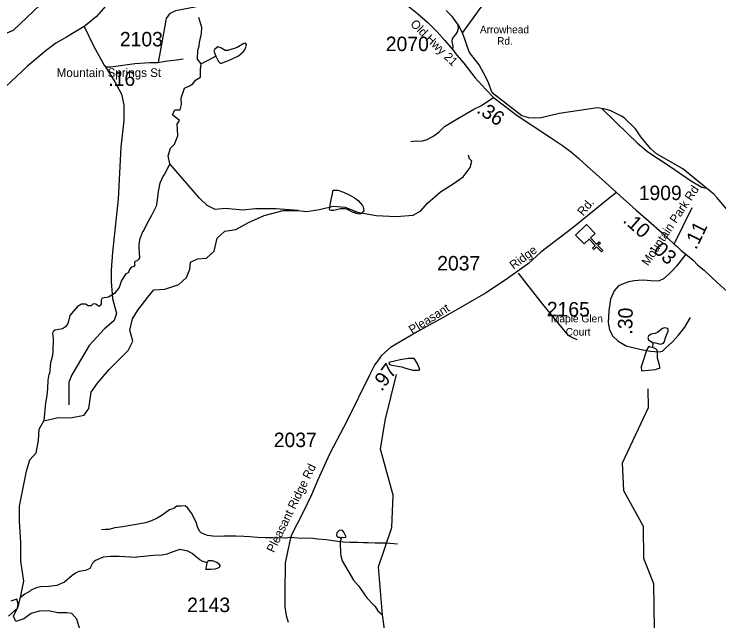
# Model space of a CAD drawing. Extents: x 1248089 to 1457196, y 820910 to 988753.
# Drawn here: x 1441138 to 1447230, y 941854 to 947102 of the extents above; entities that cross this region are included whole.
import ezdxf

# ---------------------------------------------------------------- set-up
doc = ezdxf.new("R2010")
doc.units = 0
for name, color, linetype in [('Exist Boundary Political CountyLine', 7, 'Continuous'), ('Exist Cultural Church CELL', 7, 'Continuous'), ('Exist Hydrographic Misc Water Feature', 7, 'Continuous'), ('Exist Road Non-System Type 51', 7, 'Continuous'), ('Exist Road Secondary Type 51 Attributed', 7, 'Continuous'), ('Exist Road Secondary Type 51 Label', 7, 'Continuous'), ('Prop GRAU CAT1 Cell', 7, 'Continuous'), ('Prop Lane Lines', 7, 'Continuous')]:
    doc.layers.add(name, color=color, linetype=linetype)

msp = doc.modelspace()

# ---------------------------------------------------------------- linework, layer by layer
at = {"layer": 'Exist Boundary Political CountyLine'}
msp.add_lwpolyline([(1447294.6, 945417), (1447212.6, 945516.5), (1447185.6, 945544.5), (1446917.6, 945762.3), (1446691.5, 945894.5), (1446638.5, 945939), (1446555.5, 946040.7), (1446507.5, 946108.7), (1446410.5, 946203.5), (1446388.5, 946218.7), (1446294.5, 946264.6), (1446247.5, 946280.2), (1446180.5, 946289.9), (1445848.5, 946240.6), (1445694.5, 946205.5), (1445633.5, 946200.7), (1445585.5, 946205.1), (1445526.5, 946223), (1445270.5, 946420.8), (1445238.5, 946507.2), (1445216.5, 946556.1), (1445157.5, 946662.2), (1445074.5, 946770.2), (1445052.5, 946823.1), (1445036.5, 946875.8), (1445017.5, 946929.8), (1444983.5, 946997.3), (1444927.5, 947077.5), (1444872.5, 947133.9)], dxfattribs=at)
at = {"layer": 'Exist Cultural Church CELL'}
msp.add_lwpolyline([(1446159.2, 945205.5), (1446118.7, 945165.5), (1446172.1, 945111.2), (1446194.9, 945133.6), (1446206.1, 945122.2), (1446183.3, 945099.8), (1446225.4, 945056.9), (1446214, 945045.7), (1446171.8, 945088.6), (1446149, 945066.1), (1446137.8, 945077.5), (1446160.6, 945099.9), (1446107.3, 945154.2), (1446066.1, 945113.9), (1445991.4, 945189.8), (1446084.6, 945281.4)], close=True, dxfattribs=at)
at = {"layer": 'Exist Hydrographic Misc Water Feature'}
msp.add_line((1446659.7, 944218.4), (1446662.6, 944259.8), dxfattribs=at)
for points in [[(1437183.4, 945820.4), (1437331.4, 945741.8), (1437462.4, 945614.4), (1437611.4, 945568.7), (1437811.4, 945564.7), (1438217.5, 945408.7), (1438322.2, 945467.1), (1438460.5, 945469.5), (1438665.4, 945731.4), (1439011.4, 945924.6), (1439174.9, 946077.6), (1439221.4, 946022.1), (1439369.5, 945927.2), (1439536.5, 945940.3), (1440275.5, 946201.2), (1440385.5, 946264.6), (1440607.5, 946519.5), (1440770.5, 946785.3), (1440897.5, 946864.9), (1441132.5, 946961.9), (1441362.5, 947180.6), (1441637.4, 947624.7)], [(1443592.3, 945404), (1443400.1, 945418.8), (1443224, 945418.8), (1443113.3, 945406.2), (1442964.9, 945421.3), (1442876.9, 945411.2), (1442806.4, 945446.5), (1442741, 945509.4), (1442484.4, 945806), (1442468.1, 945875.8), (1442490.7, 945941.2), (1442523.4, 945976.5), (1442553.6, 946049.5), (1442551.1, 946107.4), (1442548.6, 946150.2), (1442568.7, 946182.9), (1442505.8, 946230.8), (1442528.4, 946273.6), (1442573.7, 946273.6), (1442583.8, 946318.9), (1442581.3, 946374.3), (1442611.5, 946462.4), (1442654.2, 946482.5), (1442681.9, 946497.6), (1442707.1, 946530.4), (1442749.8, 946555.5), (1442749.8, 946618.5), (1442754.3, 946671.5), (1442722.1, 946712.6), (1442724.6, 946785.6), (1442737.1, 946825.8), (1442739.7, 946856.1), (1442757.3, 946934.1), (1442759.8, 946987), (1442734.6, 947072.6)], [(1442882.7, 946739.1), (1442888.3, 946725.1), (1442903.7, 946690.9), (1442917.6, 946678.6), (1442931.5, 946678.4), (1443004, 946705), (1443076.6, 946739.8), (1443117.2, 946775), (1443131.5, 946792.8), (1443141.9, 946814.6), (1443146.3, 946838.5), (1443140.5, 946846.6), (1443133.8, 946849.5), (1443122.4, 946847), (1443065.8, 946812), (1442985.3, 946785.4), (1442961.3, 946785.8), (1442925.8, 946810.5), (1442897.9, 946817.1), (1442873.6, 946797.5), (1442865.3, 946779.6), (1442882.7, 946739.1)], [(1442882.7, 946739.1), (1442824, 946706.4), (1442754.3, 946671.5)], [(1443592.3, 945404), (1443666.6, 945393.2), (1443777.3, 945410.9), (1443895.5, 945441.1), (1443998.6, 945431), (1444106.8, 945388.2), (1444267.8, 945360.5), (1444438.9, 945350.4), (1444587.3, 945363), (1444652.7, 945400.8), (1444710.6, 945466.2), (1444823.8, 945564.4), (1444932, 945634.9), (1445020, 945695.3), (1445080.4, 945775.9), (1445095.5, 945828.8), (1445075.4, 945848.9), (1445065.3, 945881.6)], [(1442484.4, 945806), (1442438.9, 945718.7), (1442426.7, 945703), (1442397.6, 945639.5), (1442382.3, 945567.7), (1442372.6, 945471.8), (1442366.1, 945441.9), (1442326.3, 945359.1), (1442288.9, 945292.6), (1442254.3, 945221.9), (1442248.8, 945218.7), (1442223.1, 945150.4), (1442216.4, 945110.4), (1442215.9, 945080.5), (1442222.3, 944994.3), (1442214.1, 944978.5), (1442205.9, 944970.6), (1442183.8, 944963), (1442177.6, 944955.1), (1442177.4, 944939.1), (1442181.3, 944933.1), (1442177, 944919.1), (1442155, 944913.5), (1442146.9, 944907.6), (1442134.6, 944891.9), (1442130.3, 944876), (1442124.2, 944868.1), (1442118.1, 944862.1), (1442103.9, 944856.4), (1442066, 944798.8), (1442045.9, 944737.3), (1442005, 944686.1), (1441952.5, 944655), (1441898.3, 944644), (1441890, 944628.2), (1441891.8, 944612.1), (1441889.4, 944596.2), (1441883.2, 944582.2), (1441875.1, 944576.4), (1441867.1, 944576.6), (1441843.4, 944593), (1441821.5, 944597.4), (1441803.1, 944577.7), (1441779.2, 944580.2), (1441755.4, 944594.5), (1441719.4, 944593.2), (1441685, 944571.9), (1441651.7, 944532.5), (1441619.4, 944495.9), (1441607.9, 944447.1), (1441598.2, 944419.4), (1441583.2, 944398.5), (1441556.4, 944380.5), (1441494, 944369.7), (1441478, 944359.3), (1441469.1, 944343.6), (1441476.3, 944295.5), (1441472.4, 944183.5), (1441465.5, 944135.6), (1441452.7, 944087.8), (1441442.9, 943989.9), (1441437, 943988), (1441428.1, 943936.2), (1441427.9, 943863.4), (1441421.7, 943804.2), (1441408.7, 943740.4), (1441395.1, 943584.1)], [(1443872.9, 945466.3), (1443895.5, 945578.1), (1443936.5, 945579.5), (1443984.1, 945562.6), (1444039.7, 945535.6), (1444079.3, 945512.9), (1444110.9, 945490.3), (1444148.2, 945447.5), (1444153.9, 945435.4), (1444161.9, 945400.2)], [(1444161.9, 945400.2), (1444140.9, 945377.6), (1444124.8, 945372), (1444092.9, 945376.5), (1444077, 945384.8), (1444069, 945385), (1444013.6, 945414), (1443997.7, 945418.3), (1443957.7, 945419), (1443901.4, 945404.1), (1443877.4, 945404.5), (1443869.4, 945406.6), (1443863.6, 945412.7), (1443872.9, 945466.3)], [(1441090.8, 941894.2), (1441171.3, 941967.2), (1441193.3, 942057.4), (1441204, 942113.2), (1441221.7, 942198.8), (1441196.5, 942370), (1441196.5, 942531.1), (1441183.9, 942719.9), (1441183.9, 942845.8), (1441206.6, 942961.6), (1441244.2, 943148.5), (1441274.4, 943246.7), (1441327.2, 943307.1), (1441349.8, 943415.4), (1441354.9, 943511.1), (1441395.1, 943584.1), (1441518.4, 943614.3), (1441626.6, 943611.8), (1441742.3, 943634.4), (1441782.5, 943689.8), (1441805.2, 943833.3), (1441858, 943911.4), (1441958.7, 944027.2), (1442123.8, 944192.2), (1442164.1, 944272.8), (1442138.9, 944368.5), (1442161.6, 944466.7), (1442206.8, 944542.2), (1442292.4, 944653), (1442345.2, 944715.9), (1442440.8, 944723.4), (1442560.8, 944762), (1442628.8, 944822.5), (1442656.4, 944895.5), (1442664, 944955.9), (1442721.8, 944986.1), (1442799.8, 944991.1), (1442867.8, 945051.6), (1442892.9, 945164.8), (1442958.3, 945225.3), (1443053.9, 945237.9), (1443164.6, 945300.8), (1443298, 945358.7), (1443464, 945404), (1443592.3, 945404)], [(1446662.6, 944259.8), (1446669.5, 944261.1), (1446725.3, 944246.1), (1446749.5, 944255.7), (1446757.6, 944263.5), (1446770.4, 944311.3), (1446791.2, 944358.9), (1446791.5, 944374.9), (1446787.6, 944383), (1446759.7, 944387.5), (1446743.6, 944381.9), (1446703.1, 944352.6), (1446678.9, 944341), (1446654.8, 944337.4), (1446638.7, 944329.7), (1446622.4, 944316), (1446616.3, 944306.1), (1446621.9, 944286), (1446629.8, 944277.8), (1446662.6, 944259.8)], [(1446659.7, 944218.4), (1446636.8, 944221.6), (1446628.9, 944225.8), (1446620.9, 944224), (1446606.5, 944200.2), (1446557.9, 944051), (1446560.6, 944015.6)], [(1446560.6, 944015.6), (1446681.5, 944028.8), (1446705.6, 944036.4), (1446719.6, 944039.2), (1446717.9, 944050.1), (1446714.3, 944076.2), (1446699.2, 944126.5), (1446697.6, 944148.5), (1446700, 944172.5), (1446696.4, 944194.6), (1446684.6, 944206.8), (1446659.7, 944218.4)], [(1444469.3, 944052.9), (1444490, 944052.6), (1444521.8, 944040.1), (1444585.5, 944022.8), (1444633.4, 944022), (1444645.6, 944025.8), (1444637.7, 944041.9), (1444620.5, 944082.2), (1444601, 944114.6), (1444589.1, 944122.8), (1444547.2, 944123.6), (1444475, 944112.9), (1444376.6, 944087.9), (1444383, 944073), (1444402.2, 944066.2), (1444469.3, 944052.9)], [(1445789.6, 938637.5), (1445757.5, 938674.2), (1445718.6, 938806.4), (1445579.6, 938976.7), (1445307.6, 939106.9), (1445201.5, 939233.8), (1445129.6, 939419.1), (1444911.6, 939741.9), (1444807.5, 940016.5), (1444666.6, 940879.4), (1444646.6, 941145.8), (1444584.5, 941357.1), (1444341.6, 941762.6), (1444320.7, 941906.4), (1444286.5, 942321.9), (1444401.5, 942660.9), (1444414.6, 942943), (1444305.6, 943339.1), (1444344.5, 943588), (1444443.6, 943986.4)], [(1446425.6, 940862.3), (1446605.5, 941132.6), (1446677.6, 941397.1), (1446667.6, 942175.3), (1446580.5, 942393.7), (1446577.5, 942669.5), (1446408.6, 942978.3), (1446396.6, 943221.5), (1446622.6, 943699.5), (1446617.5, 943860.5)], [(1443964.3, 942569.3), (1443972.5, 942577.2), (1443996.4, 942576.8), (1444008.6, 942581.4), (1444002.7, 942592.7), (1443989.2, 942620.9), (1443977.4, 942635.2), (1443949.5, 942637.6), (1443927.1, 942616.1), (1443924.7, 942594), (1443928.6, 942586), (1443936.5, 942579.9), (1443952.5, 942577.5), (1443964.3, 942569.3)], [(1443964.3, 942569.3), (1443955.7, 942537.4), (1443954.9, 942489.5), (1443958.6, 942473.4), (1443958.1, 942441.4), (1443961.7, 942417.3), (1443974.9, 942375), (1444072.3, 942207.5), (1444118.5, 942153.7), (1444165.8, 942081.4), (1444187.4, 942055.1), (1444240.4, 941996), (1444260, 941979.6), (1444281.4, 941941.3), (1444320.7, 941906.4)], [(1442806.7, 942355.6), (1442763.3, 942369.6), (1442743.7, 942381.9), (1442699.2, 942415.8), (1442678.1, 942436.7), (1442638.4, 942457.4), (1442570.6, 942470.6), (1442486.1, 942444.1), (1442461.9, 942432.6), (1442413.8, 942423.4), (1442341.8, 942420.8), (1442197.5, 942405.4), (1442189.4, 942401.5), (1442046, 942412.5), (1441973.9, 942410.5), (1441907.5, 942404.6), (1441840.9, 942375.8), (1441830.9, 942368), (1441816.5, 942352.3), (1441793.8, 942306.7), (1441755.5, 942291.3), (1441697.3, 942280.4), (1441669.1, 942266.9), (1441638.8, 942247.4), (1441573.8, 942188.5), (1441506.4, 942161.1), (1441437.1, 942151), (1441367.1, 942148.3), (1441328.9, 942141), (1441280.5, 942117.8), (1441272.4, 942110), (1441232, 942086.7), (1441193.3, 942057.4)], [(1442806.7, 942355.6), (1442812.9, 942372.2), (1442818.9, 942376.1), (1442849, 942377.5), (1442888.8, 942362.7), (1442904.5, 942350.4), (1442916.2, 942334.2), (1442912, 942320.3), (1442891.7, 942306.7), (1442871.6, 942301), (1442839.6, 942297.6), (1442807.7, 942298.2), (1442795.1, 942298.1), (1442800.1, 942322.3), (1442806.7, 942355.6)]]:
    msp.add_lwpolyline(points, dxfattribs=at)
at = {"layer": 'Exist Road Non-System Type 51'}
for points in [[(1442963.6, 947786.9), (1442993.7, 947754.5), (1443097.3, 947475.6), (1443124.9, 947358.1), (1443127.2, 947302.7), (1443104.2, 947268.2), (1443025.9, 947235.9), (1442880.8, 947196.7), (1442533, 947129.9), (1442482.4, 947104.5), (1442452.4, 947063), (1442381.9, 946684.3)], [(1442381.9, 946684.3), (1442443.6, 946694.9), (1442541.6, 946704.7), (1442597.9, 946714.5)], [(1441929.2, 946646.5), (1442007.5, 946515.9), (1442066.3, 946408.1), (1442085.9, 946317.3), (1442085.9, 946182.5), (1442061.4, 945949.6), (1442036.9, 945500.9), (1441987.9, 945043.6), (1441978.1, 944886.7), (1441975.9, 944789.7), (1441988.1, 944642.5), (1442022.4, 944512.6), (1442002.8, 944451.3), (1441917.1, 944377.7), (1441787.2, 944235.5), (1441684.3, 944061.4), (1441638.1, 943981.6), (1441611.2, 943917.8), (1441611.2, 943824.7), (1441611.2, 943724.1)], [(1444565.7, 945998.6), (1444612.3, 946005.9), (1444658.8, 946003.5), (1444707.8, 946018.2), (1444766.6, 946050.1), (1444810.7, 946084.4), (1444857.3, 946128.5), (1444972.5, 946199.6), (1445112.1, 946278.1), (1445170.9, 946307.5), (1445281.6, 946379)], [(1446218.7, 946284.4), (1446346, 946162.3), (1446526.5, 945985), (1446614.7, 945910.6), (1446799, 945789.2), (1446991.7, 945657.6), (1447081.4, 945606.4), (1447121.5, 945596.6)], [(1445493.7, 944860.9), (1445691.7, 944609.6), (1445924.4, 944326.1), (1445958.9, 944307.7), (1446002.7, 944287)], [(1443478.6, 942570), (1443374.5, 942571.9), (1443310.4, 942573.2), (1443242.6, 942576.6), (1443176.6, 942581.9), (1443122.5, 942584.8), (1443058.5, 942588.2), (1443012.5, 942587), (1442950.5, 942588.3), (1442896.4, 942585.4), (1442856.4, 942586.2), (1442808.4, 942592.9), (1442780.8, 942605.4), (1442754.9, 942615.9), (1442739.3, 942630.4), (1442724.1, 942666.6), (1442714.6, 942698.9), (1442695.4, 942743.3), (1442672.4, 942785.9), (1442639.2, 942830.6), (1442615.6, 942848.9), (1442581.6, 942847.7), (1442545.5, 942846.4), (1442519, 942826.9), (1442480.9, 942815.5), (1442438.1, 942784.4), (1442409.7, 942762.8), (1442375.2, 942741.5), (1442326.7, 942718.5), (1442274.4, 942701.5), (1442226.2, 942692.5), (1442123.7, 942676.3), (1442077.6, 942669.2), (1442009.2, 942658.7), (1441957, 942645.8), (1441925, 942644.5), (1441892.9, 942643)], [(1443478.6, 942570), (1443516.7, 942577.3), (1443556.6, 942574.4), (1443620.7, 942571.2), (1443696.7, 942571.6), (1443764.5, 942564.4), (1443834.5, 942557.1), (1443936.3, 942544.8), (1443982.2, 942538), (1444038.4, 942534.9), (1444110.2, 942535.6), (1444158.4, 942532.7), (1444198.4, 942531.9), (1444258.3, 942528.7), (1444306.3, 942529.7), (1444352.6, 942530.8), (1444450.4, 942521)], [(1442248.4, 941499.6), (1442187.4, 941537.6), (1442028.9, 941615.7), (1441850.3, 941701.3), (1441742.1, 941754.2), (1441706.9, 941781.9), (1441679.2, 941870), (1441636.5, 941917.8), (1441593.7, 941925.4), (1441515.7, 941922.8), (1441435.2, 941940.5), (1441354.7, 941937.9), (1441284.2, 941917.8), (1441221.4, 941872.5), (1441153.4, 941849.8), (1441133.3, 941895.1), (1441166, 941968.2), (1441173.6, 941998.4), (1441161, 942041.2), (1441110.7, 942026.1)]]:
    msp.add_lwpolyline(points, dxfattribs=at)
at = {"layer": 'Exist Road Secondary Type 51 Attributed'}
for points in [[(1443070.6, 947942.5), (1443356.9, 947838.2), (1443631.3, 947736.5), (1443936.9, 947610.3), (1444064.9, 947540.3), (1444151.5, 947486.7), (1444301.9, 947370.5), (1444515.6, 947193.6), (1444522.7, 947187.5), (1444624, 947105.6), (1444713.4, 947028.6), (1444794.5, 946949.5), (1444861, 946874.7), (1444928.9, 946793)], [(1441930.4, 947173.5), (1441851.2, 947081.6), (1441799, 947038.8), (1441744.8, 946994)], [(1441744.8, 946994), (1441657, 946943.3), (1441589.9, 946903), (1441499.1, 946849.4), (1441414.7, 946786.1), (1441256.8, 946654.9), (1441063.2, 946471.6), (1440858.5, 946304.4), (1440603.8, 946077.9), (1440469.8, 945958.7), (1440410.2, 945908), (1440356.6, 945854.3), (1440284, 945780.8), (1440251.2, 945740.5), (1440218.5, 945695.8), (1440194.7, 945649.6), (1440147, 945564.6), (1439959.6, 945191.6), (1439880.7, 945023.2), (1439788.4, 944842.9), (1439700.5, 944681.9), (1439648.8, 944607.3)], [(1441744.8, 946994), (1441827.9, 946820.9), (1441915, 946660.8), (1441929.2, 946646.5), (1441975.1, 946646.5), (1442182.6, 946673.5), (1442312.5, 946683), (1442381.9, 946684.3)], [(1444928.9, 946793), (1444933.7, 946824.7), (1444923.3, 946864.2), (1444927.5, 946891.3), (1444954.5, 946924.6), (1444971.2, 946947.5), (1444979.5, 946976.6), (1444976, 947008.1)], [(1444928.9, 946793), (1444968.3, 946744.9), (1445025.1, 946677.5), (1445120.2, 946554), (1445214.3, 946449.3), (1445281.6, 946379), (1445365.3, 946316.2), (1445486.1, 946223.9), (1445622.1, 946135.6), (1445774.2, 946034.4), (1445877.4, 945965.6), (1445955.1, 945908.8), (1446016.4, 945856.4), (1446092.6, 945784.6), (1446246.5, 945648.5), (1446344.9, 945559.6)], [(1446344.9, 945559.6), (1446265, 945495.4), (1445969, 945257.6), (1445691, 945042.2), (1445583.8, 944945.5), (1445383.5, 944800.4), (1445211.6, 944689.7), (1444872.8, 944492.9), (1444621.7, 944353.8), (1444392.1, 944219.8), (1444342.8, 944174.9), (1444309.9, 944146.5), (1444287.5, 944112.1), (1444256.1, 944070.2), (1444208.3, 943978.9), (1444016, 943587.8), (1443865.2, 943297.1), (1443762, 943074.2), (1443708.5, 942944.7), (1443632.3, 942789.1), (1443536.9, 942598.3), (1443523.4, 942557.9), (1443504, 942465.2), (1443481.6, 942353), (1443478.6, 942105.3), (1443478.6, 941976), (1443490.6, 941901.2), (1443505.5, 941844.4)], [(1446344.9, 945559.6), (1446513.7, 945407), (1446619.9, 945314.3), (1446740.2, 945209.6)], [(1446844.3, 945111.7), (1446999, 945430)], [(1446740.2, 945209.6), (1446745.4, 945205.1), (1446844.3, 945111.7)], [(1446844.3, 945111.7), (1446872, 945088), (1446904.4, 945058.7), (1446944.9, 945024.4)], [(1446944.9, 945024.4), (1446863, 944921.7), (1446824, 944878.9), (1446798.8, 944856.3), (1446751.1, 944811), (1446713.6, 944796.4), (1446696, 944791.7), (1446640.5, 944794.7), (1446577.6, 944799.7), (1446531.1, 944797.2), (1446495.9, 944795.9), (1446450.7, 944787.1), (1446401.6, 944769.5), (1446362.7, 944753.2), (1446325, 944707.9), (1446292.4, 944636.8), (1446278.6, 944536.2), (1446273.5, 944435.6), (1446283.6, 944372.7), (1446313.8, 944316.1), (1446360.3, 944274.6), (1446429.4, 944233.1), (1446484.7, 944219.2), (1446556.4, 944200.4), (1446637.8, 944185.6), (1446712, 944180.5), (1446740.9, 944188.1), (1446768.5, 944213.2), (1446828.9, 944268.6), (1446879.1, 944326.4), (1446934.4, 944394.4), (1446984.7, 944478.6)], [(1446944.9, 945024.4), (1447006.1, 944972.5), (1447048.4, 944931.7), (1447101.5, 944886.6), (1447172.3, 944822), (1447246.9, 944752.6), (1447324.7, 944683.2), (1447390.2, 944627.9), (1447459.4, 944567.2), (1447574, 944468.9), (1447632.1, 944426.3), (1447683.3, 944381.2), (1447733.6, 944337.8), (1448145.5, 944038.2), (1448444.5, 943787.6), (1448547.6, 943665.4), (1449022.1, 943239.6), (1449274.5, 943037.7), (1449495.6, 942929.5)]]:
    msp.add_lwpolyline(points, dxfattribs=at)
at = {"layer": 'Prop Lane Lines'}
msp.add_line((1445015.4, 946941.6), (1445442.5, 947532.1), dxfattribs=at)

# ---------------------------------------------------------------- texts
at = {"layer": 'Exist Road Secondary Type 51 Label'}
for s, rotation, p in [('Old Hwy 21', 315.53766, (1444557.4, 947009.6)), ('Mountain Park Rd', 56.50617, (1446618, 944918.8)), ('Rd.', 49.78531, (1446055.8, 945351.5)), ('Ridge', 36.89234, (1445455.4, 944889.7)), ('Pleasant', 31.88626, (1444578.4, 944332.6)), ('Pleasant Ridge Rd', 64.01567, (1443383.2, 942438.4))]:
    msp.add_text(s, height=75, rotation=rotation, dxfattribs=at).set_placement(p)
for s, height, p in [('Arrowhead', 65.62, (1445164.4, 946935.3)), ('Rd.', 65.62, (1445312.4, 946836.8)), ('Mountain Springs St', 75, (1441505.8, 946557.8)), ('Maple Glen ', 65.617, (1445777.9, 944436.1)), ('Court', 65.62, (1445905.1, 944321.2))]:
    msp.add_text(s, height=height, dxfattribs=at).set_placement(p)
at = {"layer": 'Prop GRAU CAT1 Cell'}
msp.add_text('.16', height=125, dxfattribs=at).set_placement((1441952.2, 946480.6))
for s, rotation, p in [('.36', 327.02236, (1445127.8, 946254.6)), ('.10', 318.84902, (1446392.9, 945308)), ('.11', 63.83193, (1447032.5, 945059)), ('.03', 316.64262, (1446621.1, 945084.7)), ('.30', 88.42561, (1446479.8, 944328.9)), ('.97', 53.15165, (1444315.2, 943833.2))]:
    msp.add_text(s, height=125, rotation=rotation, dxfattribs=at).set_placement(p)
at = {"layer": 'Prop Lane Lines'}
for s, p in [('2103', (1442052.1, 946822.3)), ('2070', (1444350.6, 946781.6)), ('1909', (1446536.6, 945493.1)), ('2037', (1444794.8, 944884.9)), ('2037', (1443382.3, 943357.5)), ('2143', (1442633.2, 941930.6))]:
    msp.add_text(s, height=125, dxfattribs=at).set_placement(p)
msp.add_text('2165', height=125, rotation=359.48425, dxfattribs=at).set_placement((1445741.9, 944488.7))

doc.saveas('drawing.dxf')
